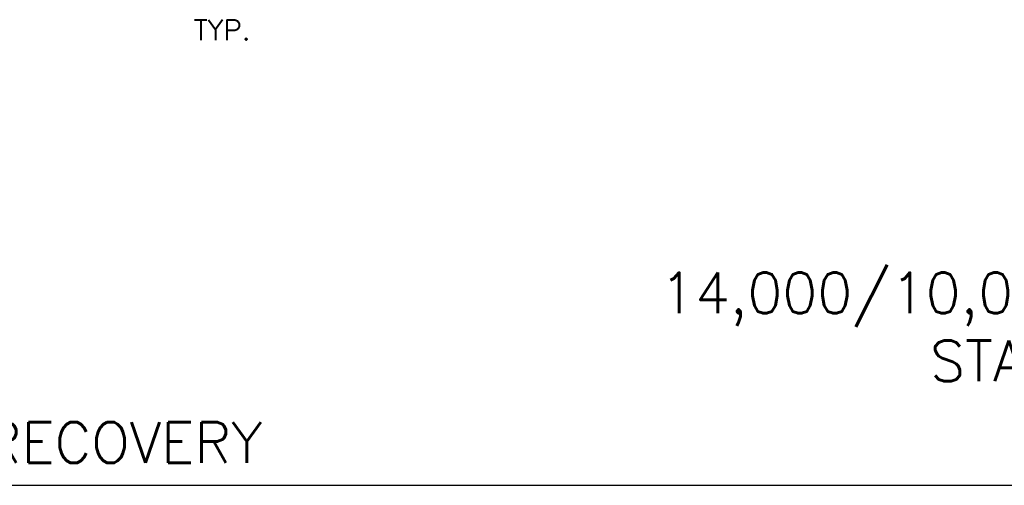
# Model space of a CAD drawing. Extents: x -285 to 5863, y 308 to 3178.
# Tile 431 of 622: x 1325 to 1615, y 1128 to 1265. Entities that reach past the tile are written whole.
import ezdxf

# ---------------------------------------------------------------- set-up
doc = ezdxf.new("R2010")
doc.units = 0
doc.header["$MEASUREMENT"] = 0
doc.layers.add('DIM', color=3, linetype='CONTINUOUS')
doc.layers.add('FREEZE-OUTLINE-TITLES', color=60, linetype='CONTINUOUS', plot=False)
doc.styles.add('SIMPLEX', font='simplex')
doc.styles.add('TANK-SLAB$0$SIMPLEX', font='simplex')

msp = doc.modelspace()

# ---------------------------------------------------------------- linework, layer by layer
at = {"layer": 'FREEZE-OUTLINE-TITLES', "linetype": 'Continuous'}
msp.add_lwpolyline([(2220, 1668.02207), (1176, 1668.02207), (1176, 1128.01471), (2220, 1128.01471)], close=True, dxfattribs=at)

# ---------------------------------------------------------------- texts
at = {"layer": 'DIM', "style": 'TANK-SLAB$0$SIMPLEX'}
msp.add_text('TYP.', height=6, dxfattribs=at).set_placement((1376.18702, 1258.93413))
at = {"layer": 'FREEZE-OUTLINE-TITLES', "linetype": 'Continuous', "insert": (1698, 1134.59727), "char_height": 12, "width": 810.034035, "attachment_point": 8, "style": 'SIMPLEX'}
msp.add_mtext('\\A1;64 \\P14,000/10,000 COMPARTMENTALIZED GALLON\\PSTAGE I VAPOR RECOVERY\\PSept. 28, 2010', dxfattribs=at)
at = {"layer": 'FREEZE-OUTLINE-TITLES', "linetype": 'Continuous', "insert": (1186.11896, 1134.59727), "char_height": 12, "attachment_point": 7, "style": 'SIMPLEX'}
msp.add_mtext('\\A1;STAGE I VAPOR RECOVERY ', dxfattribs=at)

doc.saveas('drawing.dxf')
